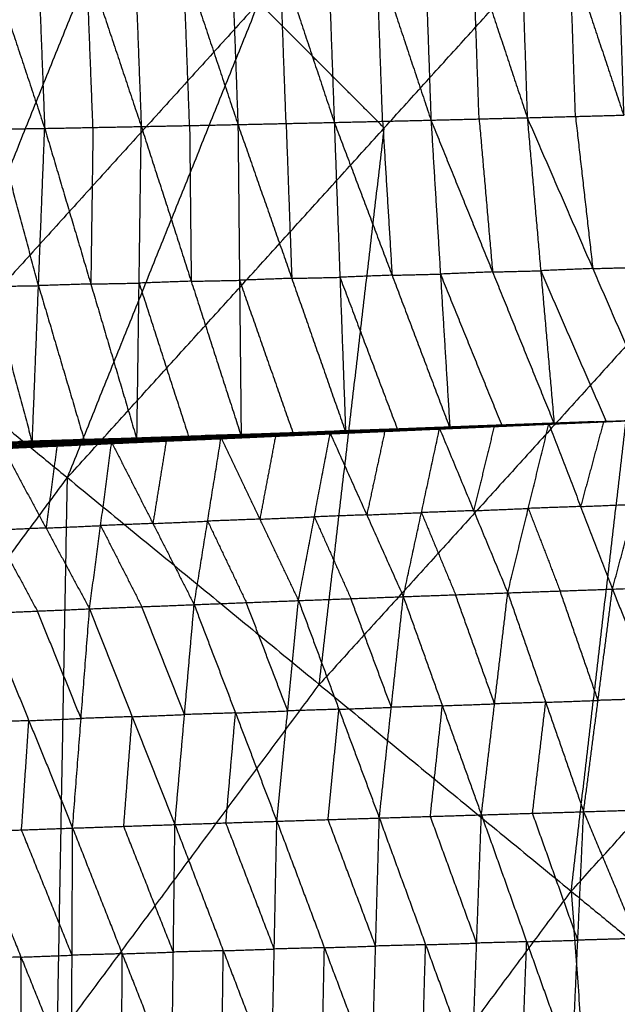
# Model space of a CAD drawing. Header units: millimetres. Extents: x -106 to 110, y -96 to 120.
# Tile 295 of 656: x -65.75 to -60.36, y 62.3 to 71.19. Entities that reach past the tile are written whole.
import ezdxf

# ---------------------------------------------------------------- set-up
doc = ezdxf.new("R2010")
doc.units = ezdxf.units.MM
doc.header["$MEASUREMENT"] = 0
doc.layers.add('Default', color=7, linetype='Continuous', true_color=0x000000)

msp = doc.modelspace()

# ---------------------------------------------------------------- linework, layer by layer
at = {"layer": 'Default'}
for points in [[(-70.321, 71.1593, 9.1165), (-67.2458, 74.5522, 9.1165), (-64.1707, 77.9452, 9.1165)], [(-67.8009, 69.091, 7.9444), (-65.9858, 73.5181, 8.5305), (-64.1707, 77.9452, 9.1165)], [(-67.8009, 69.091, 7.9444), (-64.8331, 72.3655, 7.9444), (-61.8654, 75.6399, 7.9444)], [(-65.3232, 67.0577, 6.9532), (-63.5943, 71.3488, 7.4488), (-61.8654, 75.6399, 7.9444)], [(-65.3232, 67.0577, 6.9532), (-62.4611, 70.2156, 6.9532), (-59.5989, 73.3734, 6.9532)], [(-60.7728, 63.3232, 5.5886), (-60.1859, 68.3483, 6.2709), (-59.5989, 73.3734, 6.9532)], [(-60.3964, 73.2655, 1.2599), (-60.3475, 71.7985, 1.4742), (-60.2985, 70.3315, 1.6884)], [(-60.3964, 73.2655, 1.2599), (-59.7903, 71.8154, 1.3668), (-59.1841, 70.3653, 1.4737)], [(-66.5142, 73.177, 2.6855), (-66.0213, 71.6944, 2.7599), (-65.5285, 70.2118, 2.8344)], [(-65.6445, 73.1878, 2.4528), (-65.5865, 71.6998, 2.6436), (-65.5285, 70.2118, 2.8344)], [(-65.6445, 73.1878, 2.4528), (-65.1503, 71.7083, 2.5375), (-64.6561, 70.2287, 2.6222)], [(-64.7684, 73.2002, 2.2323), (-64.7123, 71.7145, 2.4273), (-64.6561, 70.2287, 2.6222)], [(-64.7684, 73.2002, 2.2323), (-64.2757, 71.7234, 2.326), (-63.7829, 70.2465, 2.4198)], [(-63.8917, 73.2121, 2.0225), (-63.8373, 71.7293, 2.2211), (-63.7829, 70.2465, 2.4198)], [(-63.8917, 73.2121, 2.0225), (-63.4022, 71.7388, 2.1246), (-62.9127, 70.2656, 2.2267)], [(-63.0191, 73.2241, 1.8227), (-62.9659, 71.7449, 2.0247), (-62.9127, 70.2656, 2.2267)], [(-63.0191, 73.2241, 1.8227), (-62.5291, 71.7552, 1.9316), (-62.0392, 70.2862, 2.0406)], [(-62.1427, 73.237, 1.6295), (-62.0909, 71.7616, 1.835), (-62.0392, 70.2862, 2.0406)], [(-62.1427, 73.237, 1.6295), (-61.656, 71.7726, 1.7457), (-61.1694, 70.3082, 1.8619)], [(-61.2697, 73.2507, 1.4427), (-61.2196, 71.7794, 1.6523), (-61.1694, 70.3082, 1.8619)], [(-61.2697, 73.2507, 1.4427), (-60.7841, 71.7911, 1.5656), (-60.2985, 70.3315, 1.6884)], [(-66.562, 68.0744, 7.4488), (-65.6976, 70.2199, 7.6966), (-64.8331, 72.3655, 7.9444)], [(-62.4759, 70.2759, 2.1336), (-62.5025, 71.0155, 2.0326), (-62.5291, 71.7552, 1.9316)], [(-61.6043, 70.2972, 1.9512), (-61.6302, 71.0349, 1.8484), (-61.656, 71.7726, 1.7457)], [(-60.734, 70.3198, 1.7751), (-60.7591, 71.0555, 1.6704), (-60.7841, 71.7911, 1.5656)], [(-65.0923, 70.2203, 2.7283), (-65.1213, 70.9643, 2.6329), (-65.1503, 71.7083, 2.5375)], [(-64.2195, 70.2376, 2.521), (-64.2476, 70.9805, 2.4235), (-64.2757, 71.7234, 2.326)], [(-63.3478, 70.256, 2.3232), (-63.375, 70.9974, 2.2239), (-63.4022, 71.7388, 2.1246)], [(-63.5943, 71.3488, 7.4488), (-65.0782, 69.7116, 7.4488), (-66.562, 68.0744, 7.4488)], [(-62.4611, 70.2156, 6.9532), (-63.0277, 70.7822, 7.201), (-63.5943, 71.3488, 7.4488)], [(-61.1694, 70.3082, 1.8619), (-60.734, 70.3198, 1.7751), (-60.2985, 70.3315, 1.6884)], [(-64.6561, 70.2287, 2.6222), (-64.2195, 70.2376, 2.521), (-63.7829, 70.2465, 2.4198)], [(-63.7829, 70.2465, 2.4198), (-63.3478, 70.256, 2.3232), (-62.9127, 70.2656, 2.2267)], [(-63.7829, 70.2465, 2.4198), (-63.7684, 68.8402, 3.1136), (-63.7539, 67.4338, 3.8075)], [(-63.7829, 70.2465, 2.4198), (-63.2967, 68.8577, 3.0123), (-62.8105, 67.4689, 3.6048)], [(-63.3478, 70.256, 2.3232), (-63.3223, 69.5569, 2.6678), (-63.2967, 68.8577, 3.0123)], [(-62.9127, 70.2656, 2.2267), (-62.4759, 70.2759, 2.1336), (-62.0392, 70.2862, 2.0406)], [(-62.9127, 70.2656, 2.2267), (-62.8616, 68.8673, 2.9157), (-62.8105, 67.4689, 3.6048)], [(-62.9127, 70.2656, 2.2267), (-62.3906, 68.8858, 2.8186), (-61.8686, 67.506, 3.4105)], [(-62.4759, 70.2759, 2.1336), (-62.4333, 69.5808, 2.4761), (-62.3906, 68.8858, 2.8186)], [(-62.0392, 70.2862, 2.0406), (-61.6043, 70.2972, 1.9512), (-61.1694, 70.3082, 1.8619)], [(-62.0392, 70.2862, 2.0406), (-61.9539, 68.8961, 2.7255), (-61.8686, 67.506, 3.4105)], [(-62.0392, 70.2862, 2.0406), (-61.4828, 68.9153, 2.6323), (-60.9263, 67.5444, 3.2241)], [(-61.6043, 70.2972, 1.9512), (-61.5435, 69.6063, 2.2918), (-61.4828, 68.9153, 2.6323)], [(-61.1694, 70.3082, 1.8619), (-61.0479, 68.9263, 2.543), (-60.9263, 67.5444, 3.2241)], [(-61.1694, 70.3082, 1.8619), (-60.5776, 68.946, 2.4537), (-59.9857, 67.5838, 3.0456)], [(-60.734, 70.3198, 1.7751), (-60.6558, 69.6329, 2.1144), (-60.5776, 68.946, 2.4537)], [(-66.3963, 70.1984, 3.0572), (-65.9624, 70.2051, 2.9458), (-65.5285, 70.2118, 2.8344)], [(-66.3963, 70.1984, 3.0572), (-66.0186, 68.7849, 3.6476), (-65.6409, 67.3713, 4.2379)], [(-65.5847, 68.7916, 3.5361), (-65.7735, 69.4984, 3.241), (-65.9624, 70.2051, 2.9458)], [(-65.6409, 67.3713, 4.2379), (-65.5847, 68.7916, 3.5361), (-65.5285, 70.2118, 2.8344)], [(-65.5285, 70.2118, 2.8344), (-65.0923, 70.2203, 2.7283), (-64.6561, 70.2287, 2.6222)], [(-65.5285, 70.2118, 2.8344), (-65.1119, 68.8065, 3.4262), (-64.6954, 67.4011, 4.018)], [(-65.0923, 70.2203, 2.7283), (-65.1021, 69.5134, 3.0772), (-65.1119, 68.8065, 3.4262)], [(-64.6954, 67.4011, 4.018), (-64.6758, 68.8149, 3.3201), (-64.6561, 70.2287, 2.6222)], [(-64.6561, 70.2287, 2.6222), (-64.205, 68.8312, 3.2148), (-63.7539, 67.4338, 3.8075)], [(-64.2195, 70.2376, 2.521), (-64.2123, 69.5344, 2.8679), (-64.205, 68.8312, 3.2148)], [(-63.048, 65.1905, 6.2709), (-62.7545, 67.703, 6.612), (-62.4611, 70.2156, 6.9532)], [(-60.7728, 63.3232, 5.5886), (-58.1046, 66.2671, 5.5886), (-55.4365, 69.211, 5.5886)], [(-67.8009, 69.091, 7.9444), (-66.562, 68.0744, 7.4488), (-65.3232, 67.0577, 6.9532)], [(-61.4828, 68.9153, 2.6323), (-61.7183, 68.9057, 2.6789), (-61.9539, 68.8961, 2.7255)], [(-61.4828, 68.9153, 2.6323), (-61.2653, 68.9208, 2.5877), (-61.0479, 68.9263, 2.543)], [(-60.5776, 68.946, 2.4537), (-60.8127, 68.9361, 2.4984), (-61.0479, 68.9263, 2.543)], [(-61.0479, 68.9263, 2.543), (-60.752, 68.2452, 2.8389), (-60.456, 67.5641, 3.1349)], [(-60.5776, 68.946, 2.4537), (-60.3599, 68.9518, 2.4104), (-60.1421, 68.9577, 2.367)], [(-64.205, 68.8312, 3.2148), (-64.4404, 68.8231, 3.2675), (-64.6758, 68.8149, 3.3201)], [(-64.205, 68.8312, 3.2148), (-63.9867, 68.8357, 3.1642), (-63.7684, 68.8402, 3.1136)], [(-63.2967, 68.8577, 3.0123), (-63.5326, 68.8489, 3.0629), (-63.7684, 68.8402, 3.1136)], [(-63.7684, 68.8402, 3.1136), (-63.5253, 68.1458, 3.4099), (-63.2822, 67.4514, 3.7061)], [(-63.2967, 68.8577, 3.0123), (-63.0792, 68.8625, 2.964), (-62.8616, 68.8673, 2.9157)], [(-62.3906, 68.8858, 2.8186), (-62.6261, 68.8765, 2.8672), (-62.8616, 68.8673, 2.9157)], [(-62.8616, 68.8673, 2.9157), (-62.6006, 68.1774, 3.2117), (-62.3395, 67.4874, 3.5076)], [(-62.3906, 68.8858, 2.8186), (-62.1723, 68.8909, 2.7721), (-61.9539, 68.8961, 2.7255)], [(-61.9539, 68.8961, 2.7255), (-61.6757, 68.2106, 3.0214), (-61.3975, 67.5252, 3.3173)], [(-66.0186, 68.7849, 3.6476), (-65.8017, 68.7882, 3.5918), (-65.5847, 68.7916, 3.5361)], [(-65.1119, 68.8065, 3.4262), (-65.3483, 68.799, 3.4811), (-65.5847, 68.7916, 3.5361)], [(-65.5847, 68.7916, 3.5361), (-65.3764, 68.0889, 3.832), (-65.1682, 67.3862, 4.1279)], [(-65.1119, 68.8065, 3.4262), (-64.8938, 68.8107, 3.3731), (-64.6758, 68.8149, 3.3201)], [(-64.6758, 68.8149, 3.3201), (-64.4502, 68.1162, 3.6164), (-64.2246, 67.4175, 3.9127)], [(-60.1859, 68.3483, 6.2709), (-61.6169, 66.7694, 6.2709), (-63.048, 65.1905, 6.2709)], [(-61.1887, 67.5315, 3.2684), (-60.5872, 67.5576, 3.157), (-59.9857, 67.5838, 3.0456)], [(-61.1795, 67.5325, 3.2601), (-60.5826, 67.5581, 3.1529), (-59.9857, 67.5838, 3.0456)], [(-61.1708, 67.5349, 3.2546), (-60.5783, 67.5593, 3.1501), (-59.9857, 67.5838, 3.0456)], [(-61.1629, 67.5377, 3.252), (-60.5743, 67.5607, 3.1488), (-59.9857, 67.5838, 3.0456)], [(-61.1556, 67.5405, 3.2517), (-60.5707, 67.5622, 3.1486), (-59.9857, 67.5838, 3.0456)], [(-61.1491, 67.5414, 3.2547), (-60.5674, 67.5626, 3.1501), (-59.9857, 67.5838, 3.0456)], [(-61.1437, 67.5396, 3.26), (-60.5647, 67.5617, 3.1528), (-59.9857, 67.5838, 3.0456)], [(-60.9743, 67.5423, 3.2334), (-60.48, 67.5631, 3.1395), (-59.9857, 67.5838, 3.0456)], [(-60.9263, 67.5444, 3.2241), (-60.456, 67.5641, 3.1349), (-59.9857, 67.5838, 3.0456)], [(-60.4, 66.0515, 1.1913), (-60.1929, 66.8176, 2.1184), (-59.9857, 67.5838, 3.0456)], [(-63.5254, 67.442, 3.7366), (-62.9311, 67.4661, 3.6101), (-62.3368, 67.4902, 3.4836)], [(-63.5047, 67.452, 3.7331), (-62.9136, 67.4742, 3.6075), (-62.3226, 67.4964, 3.4819)], [(-63.5047, 67.452, 3.7331), (-62.9208, 67.4711, 3.6084), (-62.3368, 67.4902, 3.4836)], [(-63.4869, 67.4569, 3.7354), (-62.8985, 67.4779, 3.6103), (-62.3101, 67.499, 3.4852)], [(-63.4869, 67.4569, 3.7354), (-62.9047, 67.4766, 3.6087), (-62.3226, 67.4964, 3.4819)], [(-63.4721, 67.4539, 3.741), (-62.8911, 67.4765, 3.6131), (-62.3101, 67.499, 3.4852)], [(-63.4721, 67.4539, 3.741), (-62.8858, 67.4751, 3.6162), (-62.2995, 67.4962, 3.4915)], [(-62.9496, 67.4599, 3.6334), (-62.4556, 67.4805, 3.5313), (-61.9616, 67.5012, 3.4291)], [(-62.9389, 67.4632, 3.6122), (-62.6417, 67.4753, 3.549), (-62.3446, 67.4873, 3.4857)], [(-62.3446, 67.4873, 3.4857), (-62.6379, 67.4767, 3.5479), (-62.9311, 67.4661, 3.6101)], [(-62.9208, 67.4711, 3.6084), (-62.6252, 67.4822, 3.5456), (-62.3297, 67.4933, 3.4828)], [(-62.3297, 67.4933, 3.4828), (-62.6217, 67.4837, 3.5451), (-62.9136, 67.4742, 3.6075)], [(-62.9047, 67.4766, 3.6087), (-62.6105, 67.4871, 3.5461), (-62.3163, 67.4977, 3.4835)], [(-62.3163, 67.4977, 3.4835), (-62.6074, 67.4878, 3.5469), (-62.8985, 67.4779, 3.6103)], [(-62.8911, 67.4765, 3.6131), (-62.598, 67.487, 3.5507), (-62.3048, 67.4976, 3.4883)], [(-62.3048, 67.4976, 3.4883), (-62.5953, 67.4863, 3.5523), (-62.8858, 67.4751, 3.6162)], [(-62.8105, 67.4689, 3.6048), (-62.3395, 67.4874, 3.5076), (-61.8686, 67.506, 3.4105)], [(-62.8105, 67.4689, 3.6048), (-62.555, 67.4826, 3.5481), (-62.2995, 67.4962, 3.4915)], [(-62.1744, 67.49, 3.4687), (-62.4214, 67.4797, 3.5197), (-62.6684, 67.4694, 3.5708)], [(-62.555, 67.4826, 3.5481), (-62.3195, 67.4918, 3.4996), (-62.0841, 67.5011, 3.451)], [(-62.4556, 67.4805, 3.5313), (-62.315, 67.4853, 3.5), (-62.1744, 67.49, 3.4687)], [(-62.3873, 67.4789, 3.5082), (-61.6808, 67.5106, 3.3708), (-60.9743, 67.5423, 3.2334)], [(-62.3873, 67.4789, 3.5082), (-61.788, 67.5052, 3.3883), (-61.1887, 67.5315, 3.2684)], [(-62.3873, 67.4789, 3.5082), (-62.1744, 67.49, 3.4687), (-61.9616, 67.5012, 3.4291)], [(-61.779, 67.5058, 3.3823), (-62.0786, 67.4926, 3.4422), (-62.3783, 67.4794, 3.5022)], [(-62.3692, 67.48, 3.4961), (-61.7744, 67.5062, 3.3781), (-61.1795, 67.5325, 3.2601)], [(-62.3692, 67.48, 3.4961), (-61.779, 67.5058, 3.3823), (-61.1887, 67.5315, 3.2684)], [(-61.7659, 67.5085, 3.374), (-62.0633, 67.4954, 3.433), (-62.3608, 67.4822, 3.492)], [(-62.3523, 67.4845, 3.4878), (-61.7616, 67.5097, 3.3712), (-61.1708, 67.5349, 3.2546)], [(-62.3523, 67.4845, 3.4878), (-61.7659, 67.5085, 3.374), (-61.1795, 67.5325, 3.2601)], [(-62.3523, 67.4845, 3.4878), (-62.3446, 67.4873, 3.4857), (-62.3368, 67.4902, 3.4836)], [(-61.7538, 67.5125, 3.3691), (-62.0492, 67.4999, 3.4274), (-62.3446, 67.4873, 3.4857)], [(-62.0841, 67.5011, 3.451), (-62.2118, 67.4943, 3.4793), (-62.3395, 67.4874, 3.5076)], [(-62.3368, 67.4902, 3.4836), (-61.7499, 67.5139, 3.3678), (-61.1629, 67.5377, 3.252)], [(-62.3368, 67.4902, 3.4836), (-61.7538, 67.5125, 3.3691), (-61.1708, 67.5349, 3.2546)], [(-62.3368, 67.4902, 3.4836), (-62.3297, 67.4933, 3.4828), (-62.3226, 67.4964, 3.4819)], [(-61.7427, 67.517, 3.367), (-62.0362, 67.5051, 3.4249), (-62.3297, 67.4933, 3.4828)], [(-62.3226, 67.4964, 3.4819), (-61.7391, 67.5184, 3.3668), (-61.1556, 67.5405, 3.2517)], [(-62.3226, 67.4964, 3.4819), (-61.7427, 67.517, 3.367), (-61.1629, 67.5377, 3.252)], [(-62.3226, 67.4964, 3.4819), (-62.3163, 67.4977, 3.4835), (-62.3101, 67.499, 3.4852)], [(-61.7328, 67.5197, 3.3684), (-62.0246, 67.5087, 3.426), (-62.3163, 67.4977, 3.4835)], [(-62.3101, 67.499, 3.4852), (-61.7296, 67.5202, 3.3699), (-61.1491, 67.5414, 3.2547)], [(-62.3101, 67.499, 3.4852), (-61.7328, 67.5197, 3.3684), (-61.1556, 67.5405, 3.2517)], [(-62.3101, 67.499, 3.4852), (-62.3048, 67.4976, 3.4883), (-62.2995, 67.4962, 3.4915)], [(-61.7243, 67.5188, 3.3731), (-62.0146, 67.5082, 3.4307), (-62.3048, 67.4976, 3.4883)], [(-62.2995, 67.4962, 3.4915), (-61.7243, 67.5188, 3.3731), (-61.1491, 67.5414, 3.2547)], [(-62.2995, 67.4962, 3.4915), (-61.7216, 67.5179, 3.3757), (-61.1437, 67.5396, 3.26)], [(-62.2995, 67.4962, 3.4915), (-62.0841, 67.5011, 3.451), (-61.8686, 67.506, 3.4105)], [(-62.289, 65.9832, 1.5384), (-62.1253, 66.7422, 2.4838), (-61.9616, 67.5012, 3.4291)], [(-62.1744, 67.49, 3.4687), (-61.8212, 67.5059, 3.4), (-61.4679, 67.5217, 3.3312)], [(-61.6808, 67.5106, 3.3708), (-61.9276, 67.5003, 3.4197), (-62.1744, 67.49, 3.4687)], [(-61.5062, 67.5228, 3.3353), (-61.7951, 67.5119, 3.3931), (-62.0841, 67.5011, 3.451)], [(-62.0841, 67.5011, 3.451), (-61.9028, 67.5095, 3.4134), (-61.7216, 67.5179, 3.3757)], [(-61.9616, 67.5012, 3.4291), (-61.4679, 67.5217, 3.3312), (-60.9743, 67.5423, 3.2334)], [(-61.9616, 67.5012, 3.4291), (-61.6535, 66.7594, 2.3953), (-61.3455, 66.0177, 1.3615)], [(-61.8686, 67.506, 3.4105), (-61.3975, 67.5252, 3.3173), (-60.9263, 67.5444, 3.2241)], [(-61.8686, 67.506, 3.4105), (-61.5062, 67.5228, 3.3353), (-61.1437, 67.5396, 3.26)], [(-61.788, 67.5052, 3.3883), (-61.7344, 67.5079, 3.3795), (-61.6808, 67.5106, 3.3708)], [(-61.788, 67.5052, 3.3883), (-61.7835, 67.5055, 3.3853), (-61.779, 67.5058, 3.3823)], [(-61.779, 67.5058, 3.3823), (-61.4815, 67.5189, 3.3233), (-61.1841, 67.532, 3.2643)], [(-61.1841, 67.532, 3.2643), (-61.4792, 67.5191, 3.3212), (-61.7744, 67.5062, 3.3781)], [(-61.7744, 67.5062, 3.3781), (-61.7701, 67.5074, 3.3761), (-61.7659, 67.5085, 3.374)], [(-61.7659, 67.5085, 3.374), (-61.4705, 67.5211, 3.3157), (-61.1752, 67.5337, 3.2574)], [(-61.1752, 67.5337, 3.2574), (-61.4684, 67.5217, 3.3143), (-61.7616, 67.5097, 3.3712)], [(-61.7616, 67.5097, 3.3712), (-61.7577, 67.5111, 3.3701), (-61.7538, 67.5125, 3.3691)], [(-61.7538, 67.5125, 3.3691), (-61.4604, 67.5244, 3.3112), (-61.1669, 67.5363, 3.2533)], [(-61.1669, 67.5363, 3.2533), (-61.4584, 67.5251, 3.3106), (-61.7499, 67.5139, 3.3678)], [(-61.7499, 67.5139, 3.3678), (-61.7463, 67.5155, 3.3674), (-61.7427, 67.517, 3.367)], [(-61.7427, 67.517, 3.367), (-61.451, 67.5281, 3.3094), (-61.1592, 67.5391, 3.2519)], [(-61.1592, 67.5391, 3.2519), (-61.4492, 67.5288, 3.3093), (-61.7391, 67.5184, 3.3668)], [(-61.7391, 67.5184, 3.3668), (-61.736, 67.5191, 3.3676), (-61.7328, 67.5197, 3.3684)], [(-61.7328, 67.5197, 3.3684), (-61.4426, 67.5304, 3.3108), (-61.1524, 67.541, 3.2532)], [(-61.1524, 67.541, 3.2532), (-61.441, 67.5306, 3.3115), (-61.7296, 67.5202, 3.3699)], [(-61.7296, 67.5202, 3.3699), (-61.727, 67.5195, 3.3715), (-61.7243, 67.5188, 3.3731)], [(-61.7243, 67.5188, 3.3731), (-61.4354, 67.5297, 3.3152), (-61.1464, 67.5405, 3.2573)], [(-61.1464, 67.5405, 3.2573), (-61.434, 67.5292, 3.3165), (-61.7216, 67.5179, 3.3757)], [(-61.6808, 67.5106, 3.3708), (-61.3811, 67.5238, 3.3108), (-61.0815, 67.5369, 3.2509)], [(-61.4679, 67.5217, 3.3312), (-61.5607, 67.1406, 2.8633), (-61.6535, 66.7594, 2.3953)], [(-61.5062, 67.5228, 3.3353), (-61.2706, 67.5324, 3.2887), (-61.035, 67.542, 3.2421)], [(-61.3975, 67.5252, 3.3173), (-61.4518, 67.524, 3.3263), (-61.5062, 67.5228, 3.3353)], [(-61.3455, 66.0177, 1.3615), (-61.1599, 66.78, 2.2974), (-60.9743, 67.5423, 3.2334)], [(-61.1887, 67.5315, 3.2684), (-61.0815, 67.5369, 3.2509), (-60.9743, 67.5423, 3.2334)], [(-61.1887, 67.5315, 3.2684), (-61.1841, 67.532, 3.2643), (-61.1795, 67.5325, 3.2601)], [(-60.5826, 67.5581, 3.1529), (-60.8833, 67.5451, 3.2086), (-61.1841, 67.532, 3.2643)], [(-61.1795, 67.5325, 3.2601), (-61.1752, 67.5337, 3.2574), (-61.1708, 67.5349, 3.2546)], [(-60.5783, 67.5593, 3.1501), (-60.8767, 67.5465, 3.2037), (-61.1752, 67.5337, 3.2574)], [(-61.1708, 67.5349, 3.2546), (-61.1669, 67.5363, 3.2533), (-61.1629, 67.5377, 3.252)], [(-60.5743, 67.5607, 3.1488), (-60.8706, 67.5485, 3.2011), (-61.1669, 67.5363, 3.2533)], [(-61.1629, 67.5377, 3.252), (-61.1592, 67.5391, 3.2519), (-61.1556, 67.5405, 3.2517)], [(-60.5707, 67.5622, 3.1486), (-60.8649, 67.5506, 3.2002), (-61.1592, 67.5391, 3.2519)], [(-61.1556, 67.5405, 3.2517), (-61.1524, 67.541, 3.2532), (-61.1491, 67.5414, 3.2547)], [(-60.5674, 67.5626, 3.1501), (-60.8599, 67.5518, 3.2017), (-61.1524, 67.541, 3.2532)], [(-61.1491, 67.5414, 3.2547), (-61.1464, 67.5405, 3.2573), (-61.1437, 67.5396, 3.26)], [(-60.5647, 67.5617, 3.1528), (-60.8556, 67.5511, 3.2051), (-61.1464, 67.5405, 3.2573)], [(-61.1437, 67.5396, 3.26), (-61.035, 67.542, 3.2421), (-60.9263, 67.5444, 3.2241)], [(-61.0815, 67.5369, 3.2509), (-60.7808, 67.55, 3.1952), (-60.48, 67.5631, 3.1395)], [(-60.5872, 67.5576, 3.157), (-60.8344, 67.5473, 3.2039), (-61.0815, 67.5369, 3.2509)], [(-60.456, 67.5641, 3.1349), (-60.7455, 67.553, 3.1885), (-61.035, 67.542, 3.2421)], [(-60.9743, 67.5423, 3.2334), (-60.6872, 66.7969, 2.2123), (-60.4, 66.0515, 1.1913)], [(-60.48, 67.5631, 3.1395), (-60.5836, 67.18, 2.6759), (-60.6872, 66.7969, 2.2123)], [(-60.5872, 67.5576, 3.157), (-60.5849, 67.5579, 3.1549), (-60.5826, 67.5581, 3.1529)], [(-60.5826, 67.5581, 3.1529), (-60.5805, 67.5587, 3.1515), (-60.5783, 67.5593, 3.1501)], [(-60.5783, 67.5593, 3.1501), (-60.5763, 67.56, 3.1495), (-60.5743, 67.5607, 3.1488)], [(-60.5743, 67.5607, 3.1488), (-60.5725, 67.5614, 3.1487), (-60.5707, 67.5622, 3.1486)], [(-60.5707, 67.5622, 3.1486), (-60.569, 67.5624, 3.1494), (-60.5674, 67.5626, 3.1501)], [(-60.5674, 67.5626, 3.1501), (-60.5661, 67.5621, 3.1515), (-60.5647, 67.5617, 3.1528)], [(-60.5647, 67.5617, 3.1528), (-60.5104, 67.5629, 3.1438), (-60.456, 67.5641, 3.1349)], [(-65.7998, 67.3729, 4.2497), (-65.2473, 67.3911, 4.1239), (-64.6949, 67.4092, 3.998)], [(-65.2333, 67.3967, 4.1247), (-65.5095, 67.3876, 4.1877), (-65.7857, 67.3785, 4.2506)], [(-65.7716, 67.3841, 4.2514), (-65.2215, 67.4006, 4.1254), (-64.6714, 67.4171, 3.9993)], [(-65.7716, 67.3841, 4.2514), (-65.2333, 67.3967, 4.1247), (-64.6949, 67.4092, 3.998)], [(-65.2101, 67.3997, 4.1286), (-65.4851, 67.3915, 4.1916), (-65.7602, 67.3832, 4.2547)], [(-65.7487, 67.3823, 4.2579), (-65.2101, 67.3997, 4.1286), (-64.6714, 67.4171, 3.9993)], [(-65.7487, 67.3823, 4.2579), (-65.2005, 67.3985, 4.1311), (-64.6522, 67.4146, 4.0043)], [(-65.6948, 67.3768, 4.2479), (-65.4477, 67.3876, 4.1895), (-65.2005, 67.3985, 4.1311)], [(-65.6409, 67.3713, 4.2379), (-65.1466, 67.393, 4.1211), (-64.6522, 67.4146, 4.0043)], [(-65.6409, 67.3713, 4.2379), (-65.1682, 67.3862, 4.1279), (-64.6954, 67.4011, 4.018)], [(-65.2612, 67.3839, 4.1266), (-64.985, 67.3929, 4.0636), (-64.7088, 67.402, 4.0007)], [(-64.7088, 67.402, 4.0007), (-64.9781, 67.3966, 4.0623), (-65.2473, 67.3911, 4.1239)], [(-65.2473, 67.3911, 4.1239), (-65.2403, 67.3939, 4.1243), (-65.2333, 67.3967, 4.1247)], [(-65.2333, 67.3967, 4.1247), (-64.9582, 67.4049, 4.0617), (-64.6832, 67.4132, 3.9987)], [(-64.6832, 67.4132, 3.9987), (-64.9524, 67.4069, 4.062), (-65.2215, 67.4006, 4.1254)], [(-65.2215, 67.4006, 4.1254), (-65.2158, 67.4002, 4.127), (-65.2101, 67.3997, 4.1286)], [(-65.2101, 67.3997, 4.1286), (-64.936, 67.4078, 4.0652), (-64.6618, 67.4158, 4.0018)], [(-64.6618, 67.4158, 4.0018), (-64.9312, 67.4071, 4.0664), (-65.2005, 67.3985, 4.1311)], [(-65.1466, 67.393, 4.1211), (-64.9102, 67.4004, 4.0661), (-64.6738, 67.4079, 4.0111)], [(-64.9234, 67.3762, 4.0667), (-64.4293, 67.3973, 3.9562), (-63.9353, 67.4184, 3.8456)], [(-64.8747, 67.3733, 4.0527), (-64.652, 67.3853, 4.0045), (-64.4293, 67.3973, 3.9562)], [(-64.8259, 67.3705, 4.0387), (-64.2138, 67.3978, 3.9024), (-63.6017, 67.4251, 3.7662)], [(-64.8259, 67.3705, 4.0387), (-64.3806, 67.3944, 3.9422), (-63.9353, 67.4184, 3.8456)], [(-64.195, 67.3989, 3.8941), (-64.5011, 67.3852, 3.9623), (-64.8071, 67.3715, 4.0304)], [(-64.7883, 67.3726, 4.0221), (-64.1812, 67.3996, 3.8871), (-63.574, 67.4265, 3.7521)], [(-64.7883, 67.3726, 4.0221), (-64.195, 67.3989, 3.8941), (-63.6017, 67.4251, 3.7662)], [(-64.1639, 67.4043, 3.8811), (-64.4674, 67.3908, 3.9486), (-64.771, 67.3774, 4.0161)], [(-64.7537, 67.3821, 4.0102), (-64.1511, 67.4076, 3.8761), (-63.5485, 67.4332, 3.7421)], [(-64.7537, 67.3821, 4.0102), (-64.1639, 67.4043, 3.8811), (-63.574, 67.4265, 3.7521)], [(-64.1356, 67.414, 3.8727), (-64.4369, 67.4012, 3.9398), (-64.7381, 67.3885, 4.0068)], [(-64.7226, 67.3948, 4.0034), (-64.124, 67.4184, 3.87), (-63.5254, 67.442, 3.7366)], [(-64.7226, 67.3948, 4.0034), (-64.1356, 67.414, 3.8727), (-63.5485, 67.4332, 3.7421)], [(-64.7226, 67.3948, 4.0034), (-64.7088, 67.402, 4.0007), (-64.6949, 67.4092, 3.998)], [(-64.1102, 67.4256, 3.8673), (-64.4095, 67.4138, 3.934), (-64.7088, 67.402, 4.0007)], [(-64.6954, 67.4011, 4.018), (-64.0838, 67.4275, 3.8795), (-63.4721, 67.4539, 3.741)], [(-64.6954, 67.4011, 4.018), (-64.2246, 67.4175, 3.9127), (-63.7539, 67.4338, 3.8075)], [(-64.6954, 67.4011, 4.018), (-64.6738, 67.4079, 4.0111), (-64.6522, 67.4146, 4.0043)], [(-64.6949, 67.4092, 3.998), (-64.0998, 67.4306, 3.8656), (-63.5047, 67.452, 3.7331)], [(-64.6949, 67.4092, 3.998), (-64.1102, 67.4256, 3.8673), (-63.5254, 67.442, 3.7366)], [(-64.6949, 67.4092, 3.998), (-64.6832, 67.4132, 3.9987), (-64.6714, 67.4171, 3.9993)], [(-64.0881, 67.4345, 3.8662), (-64.3856, 67.4238, 3.9324), (-64.6832, 67.4132, 3.9987)], [(-64.6738, 67.4079, 4.0111), (-64.368, 67.4211, 3.9419), (-64.0622, 67.4343, 3.8726)], [(-64.0838, 67.4275, 3.8795), (-64.3788, 67.4177, 3.9453), (-64.6738, 67.4079, 4.0111)], [(-64.6714, 67.4171, 3.9993), (-64.0792, 67.437, 3.8674), (-63.4869, 67.4569, 3.7354)], [(-64.6714, 67.4171, 3.9993), (-64.0881, 67.4345, 3.8662), (-63.5047, 67.452, 3.7331)], [(-64.6714, 67.4171, 3.9993), (-64.6618, 67.4158, 4.0018), (-64.6522, 67.4146, 4.0043)], [(-64.0695, 67.4357, 3.8699), (-64.3657, 67.4258, 3.9358), (-64.6618, 67.4158, 4.0018)], [(-64.6522, 67.4146, 4.0043), (-64.0695, 67.4357, 3.8699), (-63.4869, 67.4569, 3.7354)], [(-64.6522, 67.4146, 4.0043), (-64.0622, 67.4343, 3.8726), (-63.4721, 67.4539, 3.741)], [(-64.4293, 67.3973, 3.9562), (-64.4902, 67.0205, 3.4742), (-64.551, 66.6437, 2.9921)], [(-64.3806, 67.3944, 3.9422), (-64.0745, 67.4081, 3.874), (-63.7685, 67.4218, 3.8059)], [(-64.2138, 67.3978, 3.9024), (-64.2972, 67.3961, 3.9223), (-64.3806, 67.3944, 3.9422)], [(-64.2246, 67.4175, 3.9127), (-64.1542, 67.4225, 3.8961), (-64.0838, 67.4275, 3.8795)], [(-64.2138, 67.3978, 3.9024), (-64.2044, 67.3983, 3.8983), (-64.195, 67.3989, 3.8941)], [(-64.195, 67.3989, 3.8941), (-63.8914, 67.4123, 3.8266), (-63.5878, 67.4258, 3.7591)], [(-63.5878, 67.4258, 3.7591), (-63.8845, 67.4127, 3.8231), (-64.1812, 67.3996, 3.8871)], [(-64.1812, 67.3996, 3.8871), (-64.1725, 67.4019, 3.8841), (-64.1639, 67.4043, 3.8811)], [(-64.1786, 65.9113, 1.9175), (-64.0569, 66.6648, 2.8816), (-63.9353, 67.4184, 3.8456)], [(-64.1639, 67.4043, 3.8811), (-63.8626, 67.4171, 3.8141), (-63.5613, 67.4298, 3.7471)], [(-63.5613, 67.4298, 3.7471), (-63.8562, 67.4187, 3.8116), (-64.1511, 67.4076, 3.8761)], [(-64.1511, 67.4076, 3.8761), (-64.1433, 67.4108, 3.8744), (-64.1356, 67.414, 3.8727)], [(-64.1356, 67.414, 3.8727), (-63.8363, 67.4258, 3.806), (-63.537, 67.4376, 3.7393)], [(-63.537, 67.4376, 3.7393), (-63.8305, 67.428, 3.8047), (-64.124, 67.4184, 3.87)], [(-64.124, 67.4184, 3.87), (-64.1171, 67.422, 3.8687), (-64.1102, 67.4256, 3.8673)], [(-64.1102, 67.4256, 3.8673), (-63.8126, 67.4363, 3.8011), (-63.5151, 67.447, 3.7349)], [(-63.5151, 67.447, 3.7349), (-63.8074, 67.4388, 3.8002), (-64.0998, 67.4306, 3.8656)], [(-64.0998, 67.4306, 3.8656), (-64.0939, 67.4326, 3.8659), (-64.0881, 67.4345, 3.8662)], [(-64.0881, 67.4345, 3.8662), (-63.7919, 67.4445, 3.8003), (-63.4958, 67.4544, 3.7343)], [(-64.0838, 67.4275, 3.8795), (-63.8484, 67.4357, 3.8268), (-63.613, 67.4439, 3.7742)], [(-63.4958, 67.4544, 3.7343), (-63.7875, 67.4457, 3.8008), (-64.0792, 67.437, 3.8674)], [(-64.0792, 67.437, 3.8674), (-64.0744, 67.4363, 3.8686), (-64.0695, 67.4357, 3.8699)], [(-64.0695, 67.4357, 3.8699), (-63.7745, 67.4456, 3.804), (-63.4795, 67.4554, 3.7382)], [(-63.4795, 67.4554, 3.7382), (-63.7708, 67.4448, 3.8054), (-64.0622, 67.4343, 3.8726)], [(-63.9353, 67.4184, 3.8456), (-63.4424, 67.4392, 3.7395), (-62.9496, 67.4599, 3.6334)], [(-63.9353, 67.4184, 3.8456), (-63.7685, 67.4218, 3.8059), (-63.6017, 67.4251, 3.7662)], [(-63.9353, 67.4184, 3.8456), (-63.5856, 66.6831, 2.7848), (-63.2358, 65.9478, 1.724)], [(-63.2756, 67.4425, 3.6998), (-63.522, 67.4321, 3.7529), (-63.7685, 67.4218, 3.8059)], [(-63.7685, 67.4218, 3.8059), (-63.6054, 67.4305, 3.7727), (-63.4424, 67.4392, 3.7395)], [(-63.7539, 67.4338, 3.8075), (-63.2822, 67.4514, 3.7061), (-62.8105, 67.4689, 3.6048)], [(-63.7539, 67.4338, 3.8075), (-63.613, 67.4439, 3.7742), (-63.4721, 67.4539, 3.741)], [(-63.613, 67.4439, 3.7742), (-63.3772, 67.4527, 3.7235), (-63.1413, 67.4614, 3.6729)], [(-63.6017, 67.4251, 3.7662), (-62.9945, 67.452, 3.6372), (-62.3873, 67.4789, 3.5082)], [(-63.6017, 67.4251, 3.7662), (-63.2756, 67.4425, 3.6998), (-62.9496, 67.4599, 3.6334)], [(-63.6017, 67.4251, 3.7662), (-63.5878, 67.4258, 3.7591), (-63.574, 67.4265, 3.7521)], [(-62.9807, 67.4527, 3.6301), (-63.2843, 67.4392, 3.6946), (-63.5878, 67.4258, 3.7591)], [(-63.4424, 67.4392, 3.7395), (-63.514, 67.0611, 3.2622), (-63.5856, 66.6831, 2.7848)], [(-63.574, 67.4265, 3.7521), (-62.9716, 67.4533, 3.6241), (-62.3692, 67.48, 3.4961)], [(-63.574, 67.4265, 3.7521), (-62.9807, 67.4527, 3.6301), (-62.3873, 67.4789, 3.5082)], [(-63.574, 67.4265, 3.7521), (-63.5613, 67.4298, 3.7471), (-63.5485, 67.4332, 3.7421)], [(-62.9589, 67.4566, 3.6191), (-63.2601, 67.4432, 3.6831), (-63.5613, 67.4298, 3.7471)], [(-63.5485, 67.4332, 3.7421), (-62.9504, 67.4588, 3.6149), (-62.3523, 67.4845, 3.4878)], [(-63.5485, 67.4332, 3.7421), (-62.9589, 67.4566, 3.6191), (-62.3692, 67.48, 3.4961)], [(-63.5485, 67.4332, 3.7421), (-63.537, 67.4376, 3.7393), (-63.5254, 67.442, 3.7366)], [(-62.9389, 67.4632, 3.6122), (-63.2379, 67.4504, 3.6758), (-63.537, 67.4376, 3.7393)], [(-63.5254, 67.442, 3.7366), (-62.9389, 67.4632, 3.6122), (-62.3523, 67.4845, 3.4878)], [(-63.5254, 67.442, 3.7366), (-63.5151, 67.447, 3.7349), (-63.5047, 67.452, 3.7331)], [(-62.9208, 67.4711, 3.6084), (-63.2179, 67.459, 3.6716), (-63.5151, 67.447, 3.7349)], [(-63.5047, 67.452, 3.7331), (-63.4958, 67.4544, 3.7343), (-63.4869, 67.4569, 3.7354)], [(-62.9047, 67.4766, 3.6087), (-63.2002, 67.4655, 3.6715), (-63.4958, 67.4544, 3.7343)], [(-63.4869, 67.4569, 3.7354), (-63.4795, 67.4554, 3.7382), (-63.4721, 67.4539, 3.741)], [(-62.8911, 67.4765, 3.6131), (-63.1853, 67.4659, 3.6756), (-63.4795, 67.4554, 3.7382)], [(-63.4721, 67.4539, 3.741), (-63.1413, 67.4614, 3.6729), (-62.8105, 67.4689, 3.6048)], [(-63.1413, 67.4614, 3.6729), (-63.2118, 67.4564, 3.6895), (-63.2822, 67.4514, 3.7061)], [(-63.2756, 67.4425, 3.6998), (-62.972, 67.456, 3.6353), (-62.6684, 67.4694, 3.5708)], [(-62.9945, 67.452, 3.6372), (-63.135, 67.4473, 3.6685), (-63.2756, 67.4425, 3.6998)], [(-63.2358, 65.9478, 1.724), (-63.0927, 66.7038, 2.6787), (-62.9496, 67.4599, 3.6334)], [(-63.1413, 67.4614, 3.6729), (-63.0136, 67.4683, 3.6445), (-62.8858, 67.4751, 3.6162)], [(-62.9945, 67.452, 3.6372), (-62.9876, 67.4523, 3.6337), (-62.9807, 67.4527, 3.6301)], [(-62.9807, 67.4527, 3.6301), (-62.6795, 67.4661, 3.5662), (-62.3783, 67.4794, 3.5022)], [(-62.3783, 67.4794, 3.5022), (-62.675, 67.4663, 3.5631), (-62.9716, 67.4533, 3.6241)], [(-62.9716, 67.4533, 3.6241), (-62.9653, 67.4549, 3.6216), (-62.9589, 67.4566, 3.6191)], [(-62.9589, 67.4566, 3.6191), (-62.6598, 67.4694, 3.5555), (-62.3608, 67.4822, 3.492)], [(-62.3608, 67.4822, 3.492), (-62.6556, 67.4705, 3.5534), (-62.9504, 67.4588, 3.6149)], [(-62.9504, 67.4588, 3.6149), (-62.9447, 67.461, 3.6136), (-62.9389, 67.4632, 3.6122)], [(-62.9496, 67.4599, 3.6334), (-62.6684, 67.4694, 3.5708), (-62.3873, 67.4789, 3.5082)], [(-62.9496, 67.4599, 3.6334), (-62.6193, 66.7216, 2.5859), (-62.289, 65.9832, 1.5384)], [(-62.9311, 67.4661, 3.6101), (-62.926, 67.4686, 3.6092), (-62.9208, 67.4711, 3.6084)], [(-62.9136, 67.4742, 3.6075), (-62.9092, 67.4754, 3.6081), (-62.9047, 67.4766, 3.6087)], [(-62.8985, 67.4779, 3.6103), (-62.8948, 67.4772, 3.6117), (-62.8911, 67.4765, 3.6131)], [(-62.8858, 67.4751, 3.6162), (-62.7204, 67.4788, 3.5822), (-62.555, 67.4826, 3.5481)], [(-62.4556, 67.4805, 3.5313), (-62.5374, 67.1011, 3.0586), (-62.6193, 66.7216, 2.5859)], [(-62.3873, 67.4789, 3.5082), (-62.3783, 67.4794, 3.5022), (-62.3692, 67.48, 3.4961)], [(-62.3692, 67.48, 3.4961), (-62.3608, 67.4822, 3.492), (-62.3523, 67.4845, 3.4878)], [(-66.8943, 67.3652, 4.532), (-66.3215, 67.3737, 4.3949), (-65.7487, 67.3823, 4.2579)], [(-66.5884, 67.3515, 4.4684), (-66.1686, 67.3669, 4.3631), (-65.7487, 67.3823, 4.2579)], [(-66.5884, 67.3515, 4.4684), (-66.1147, 67.3614, 4.3531), (-65.6409, 67.3713, 4.2379)], [(-66.1686, 67.3669, 4.3631), (-65.9317, 67.3719, 4.3055), (-65.6948, 67.3768, 4.2479)], [(-65.959, 67.3191, 4.2996), (-65.4412, 67.3476, 4.1832), (-64.9234, 67.3762, 4.0667)], [(-65.959, 67.3191, 4.2996), (-65.3925, 67.3448, 4.1692), (-64.8259, 67.3705, 4.0387)], [(-65.3695, 67.3468, 4.1588), (-65.6528, 67.334, 4.2241), (-65.936, 67.3211, 4.2893)], [(-65.9344, 67.3258, 4.2977), (-65.6755, 67.3401, 4.2395), (-65.4166, 67.3544, 4.1813)], [(-65.4412, 67.3476, 4.1832), (-65.6878, 67.3367, 4.2405), (-65.9344, 67.3258, 4.2977)], [(-65.9131, 67.3232, 4.279), (-65.3507, 67.3479, 4.1505), (-64.7883, 67.3726, 4.0221)], [(-65.9131, 67.3232, 4.279), (-65.3695, 67.3468, 4.1588), (-64.8259, 67.3705, 4.0387)], [(-65.9098, 67.3326, 4.2958), (-65.4166, 67.3544, 4.1813), (-64.9234, 67.3762, 4.0667)], [(-65.9098, 67.3326, 4.2958), (-65.5166, 66.6029, 3.2085), (-65.1235, 65.8732, 2.1212)], [(-65.3296, 67.3545, 4.1433), (-65.6108, 67.3421, 4.2075), (-65.8919, 67.3298, 4.2717)], [(-65.8708, 67.3363, 4.2645), (-65.3122, 67.3592, 4.1373), (-64.7537, 67.3821, 4.0102)], [(-65.8708, 67.3363, 4.2645), (-65.3296, 67.3545, 4.1433), (-64.7883, 67.3726, 4.0221)], [(-65.2934, 67.3678, 4.1333), (-65.5727, 67.3564, 4.1968), (-65.8519, 67.3449, 4.2604)], [(-65.8331, 67.3535, 4.2563), (-65.2778, 67.3742, 4.1299), (-64.7226, 67.3948, 4.0034)], [(-65.8331, 67.3535, 4.2563), (-65.2934, 67.3678, 4.1333), (-64.7537, 67.3821, 4.0102)], [(-65.2612, 67.3839, 4.1266), (-65.5388, 67.3736, 4.1898), (-65.8164, 67.3632, 4.253)], [(-65.7998, 67.3729, 4.2497), (-65.2612, 67.3839, 4.1266), (-64.7226, 67.3948, 4.0034)], [(-65.7716, 67.3841, 4.2514), (-65.7602, 67.3832, 4.2547), (-65.7487, 67.3823, 4.2579)], [(-65.7487, 67.3823, 4.2579), (-65.6948, 67.3768, 4.2479), (-65.6409, 67.3713, 4.2379)], [(-65.1466, 67.393, 4.1211), (-65.4207, 67.3849, 4.1845), (-65.6948, 67.3768, 4.2479)], [(-65.4166, 67.3544, 4.1813), (-65.4666, 66.9786, 3.6949), (-65.5166, 66.6029, 3.2085)], [(-65.4412, 67.3476, 4.1832), (-65.1579, 67.3605, 4.118), (-64.8747, 67.3733, 4.0527)], [(-65.3925, 67.3448, 4.1692), (-65.4168, 67.3462, 4.1762), (-65.4412, 67.3476, 4.1832)], [(-65.3925, 67.3448, 4.1692), (-65.381, 67.3458, 4.164), (-65.3695, 67.3468, 4.1588)], [(-65.3695, 67.3468, 4.1588), (-65.0883, 67.3592, 4.0946), (-64.8071, 67.3715, 4.0304)], [(-64.8071, 67.3715, 4.0304), (-65.0789, 67.3597, 4.0905), (-65.3507, 67.3479, 4.1505)], [(-65.3507, 67.3479, 4.1505), (-65.3401, 67.3512, 4.1469), (-65.3296, 67.3545, 4.1433)], [(-65.3296, 67.3545, 4.1433), (-65.0503, 67.3659, 4.0797), (-64.771, 67.3774, 4.0161)], [(-64.771, 67.3774, 4.0161), (-65.0416, 67.3683, 4.0767), (-65.3122, 67.3592, 4.1373)], [(-65.3122, 67.3592, 4.1373), (-65.3028, 67.3635, 4.1353), (-65.2934, 67.3678, 4.1333)], [(-65.2934, 67.3678, 4.1333), (-65.0158, 67.3781, 4.07), (-64.7381, 67.3885, 4.0068)], [(-64.7381, 67.3885, 4.0068), (-65.008, 67.3813, 4.0683), (-65.2778, 67.3742, 4.1299)], [(-65.2778, 67.3742, 4.1299), (-65.2695, 67.379, 4.1282), (-65.2612, 67.3839, 4.1266)], [(-65.1682, 67.3862, 4.1279), (-65.1574, 67.3896, 4.1245), (-65.1466, 67.393, 4.1211)], [(-65.1235, 65.8732, 2.1212), (-65.0235, 66.6247, 3.094), (-64.9234, 67.3762, 4.0667)], [(-64.9234, 67.3762, 4.0667), (-64.8747, 67.3733, 4.0527), (-64.8259, 67.3705, 4.0387)], [(-64.9234, 67.3762, 4.0667), (-64.551, 66.6437, 2.9921), (-64.1786, 65.9113, 1.9175)], [(-64.3806, 67.3944, 3.9422), (-64.6276, 67.3839, 3.9974), (-64.8747, 67.3733, 4.0527)], [(-64.8259, 67.3705, 4.0387), (-64.8071, 67.3715, 4.0304), (-64.7883, 67.3726, 4.0221)], [(-64.7883, 67.3726, 4.0221), (-64.771, 67.3774, 4.0161), (-64.7537, 67.3821, 4.0102)], [(-64.7537, 67.3821, 4.0102), (-64.7381, 67.3885, 4.0068), (-64.7226, 67.3948, 4.0034)], [(-70.4009, 60.2112, 6.9532), (-67.862, 63.6345, 6.9532), (-65.3232, 67.0577, 6.9532)], [(-65.5063, 56.9408, 5.5886), (-65.4148, 61.9992, 6.2709), (-65.3232, 67.0577, 6.9532)], [(-65.3232, 67.0577, 6.9532), (-63.048, 65.1905, 6.2709), (-60.7728, 63.3232, 5.5886)], [(-61.6535, 66.7594, 2.3953), (-61.4067, 66.7697, 2.3463), (-61.1599, 66.78, 2.2974)], [(-60.6872, 66.7969, 2.2123), (-60.9235, 66.7884, 2.2549), (-61.1599, 66.78, 2.2974)], [(-61.1599, 66.78, 2.2974), (-61.0163, 66.4073, 1.7869), (-60.8727, 66.0346, 1.2764)], [(-60.6872, 66.7969, 2.2123), (-60.44, 66.8073, 2.1654), (-60.1929, 66.8176, 2.1184)], [(-63.5856, 66.6831, 2.7848), (-63.3391, 66.6935, 2.7318), (-63.0927, 66.7038, 2.6787)], [(-62.6193, 66.7216, 2.5859), (-62.856, 66.7127, 2.6323), (-63.0927, 66.7038, 2.6787)], [(-63.0927, 66.7038, 2.6787), (-62.9276, 66.3347, 2.155), (-62.7624, 65.9655, 1.6312)], [(-62.6193, 66.7216, 2.5859), (-62.3723, 66.7319, 2.5348), (-62.1253, 66.7422, 2.4838)], [(-61.6535, 66.7594, 2.3953), (-61.8894, 66.7508, 2.4395), (-62.1253, 66.7422, 2.4838)], [(-62.1253, 66.7422, 2.4838), (-61.9712, 66.3713, 1.9668), (-61.8172, 66.0004, 1.4499)], [(-65.5166, 66.6029, 3.2085), (-65.7523, 66.5928, 3.2618), (-65.988, 66.5827, 3.3152)], [(-65.5166, 66.6029, 3.2085), (-65.2701, 66.6138, 3.1512), (-65.0235, 66.6247, 3.094)], [(-64.551, 66.6437, 2.9921), (-64.7872, 66.6342, 3.0431), (-65.0235, 66.6247, 3.094)], [(-65.0235, 66.6247, 3.094), (-64.8372, 66.2584, 2.5567), (-64.651, 65.8922, 2.0194)], [(-64.551, 66.6437, 2.9921), (-64.304, 66.6543, 2.9369), (-64.0569, 66.6648, 2.8816)], [(-63.5856, 66.6831, 2.7848), (-63.8212, 66.674, 2.8332), (-64.0569, 66.6648, 2.8816)], [(-64.0569, 66.6648, 2.8816), (-63.8821, 66.2972, 2.3512), (-63.7072, 65.9295, 1.8208)], [(-65.988, 66.5827, 3.3152), (-65.7914, 66.2179, 2.7715), (-65.5948, 65.853, 2.2279)], [(-60.4, 66.0515, 1.1913), (-59.8775, 66.07, 1.101), (-59.3549, 66.0885, 1.0107)], [(-63.2358, 65.9478, 1.724), (-62.7624, 65.9655, 1.6312), (-62.289, 65.9832, 1.5384)], [(-62.506, 63.9845, 0.1607), (-62.3975, 64.9839, 0.8495), (-62.289, 65.9832, 1.5384)], [(-62.289, 65.9832, 1.5384), (-61.8172, 66.0004, 1.4499), (-61.3455, 66.0177, 1.3615)], [(-62.289, 65.9832, 1.5384), (-61.9363, 64.9981, 0.7693), (-61.5836, 64.013, 0.0003)], [(-61.4646, 65.0153, 0.6809), (-61.6409, 65.5079, 1.0654), (-61.8172, 66.0004, 1.4499)], [(-61.5836, 64.013, 0.0003), (-61.4646, 65.0153, 0.6809), (-61.3455, 66.0177, 1.3615)], [(-61.3455, 66.0177, 1.3615), (-60.8727, 66.0346, 1.2764), (-60.4, 66.0515, 1.1913)], [(-61.3455, 66.0177, 1.3615), (-61.0028, 65.0294, 0.6035), (-60.6601, 64.0411, -0.1544)], [(-60.53, 65.0463, 0.5184), (-60.7014, 65.5404, 0.8974), (-60.8727, 66.0346, 1.2764)], [(-60.6601, 64.0411, -0.1544), (-60.53, 65.0463, 0.5184), (-60.4, 66.0515, 1.1913)], [(-60.4, 66.0515, 1.1913), (-60.0032, 65.0624, 0.4331), (-59.6063, 64.0734, -0.325)], [(-65.1235, 65.8732, 2.1212), (-64.651, 65.8922, 2.0194), (-64.1786, 65.9113, 1.9175)], [(-64.2654, 64.9182, 1.2116), (-64.4582, 65.4052, 1.6155), (-64.651, 65.8922, 2.0194)], [(-64.3522, 63.9251, 0.5057), (-64.2654, 64.9182, 1.2116), (-64.1786, 65.9113, 1.9175)], [(-64.1786, 65.9113, 1.9175), (-63.7072, 65.9295, 1.8208), (-63.2358, 65.9478, 1.724)], [(-64.1786, 65.9113, 1.9175), (-63.805, 64.9332, 1.1233), (-63.4314, 63.9552, 0.3291)], [(-63.3336, 64.9515, 1.0266), (-63.5204, 65.4405, 1.4237), (-63.7072, 65.9295, 1.8208)], [(-63.4314, 63.9552, 0.3291), (-63.3336, 64.9515, 1.0266), (-63.2358, 65.9478, 1.724)], [(-63.2358, 65.9478, 1.724), (-62.8709, 64.9662, 0.9423), (-62.506, 63.9845, 0.1607)], [(-62.3975, 64.9839, 0.8495), (-62.5799, 65.4747, 1.2404), (-62.7624, 65.9655, 1.6312)], [(-66.0662, 65.8329, 2.3346), (-65.5948, 65.853, 2.2279), (-65.1235, 65.8732, 2.1212)], [(-66.0662, 65.8329, 2.3346), (-65.6713, 64.8632, 1.514), (-65.2764, 63.8936, 0.6933)], [(-65.2, 64.8834, 1.4073), (-65.3974, 65.3682, 1.8176), (-65.5948, 65.853, 2.2279)], [(-65.2764, 63.8936, 0.6933), (-65.2, 64.8834, 1.4073), (-65.1235, 65.8732, 2.1212)], [(-65.1235, 65.8732, 2.1212), (-64.7379, 64.8991, 1.3134), (-64.3522, 63.9251, 0.5057)], [(-65.4148, 61.9992, 6.2709), (-64.2314, 63.5948, 6.2709), (-63.048, 65.1905, 6.2709)], [(-61.9363, 64.9981, 0.7693), (-62.1669, 64.991, 0.8094), (-62.3975, 64.9839, 0.8495)], [(-62.0448, 63.9988, 0.0805), (-61.9906, 64.4985, 0.4249), (-61.9363, 64.9981, 0.7693)], [(-61.9363, 64.9981, 0.7693), (-61.7004, 65.0067, 0.7251), (-61.4646, 65.0153, 0.6809)], [(-61.0028, 65.0294, 0.6035), (-61.2337, 65.0224, 0.6422), (-61.4646, 65.0153, 0.6809)], [(-61.1218, 64.0271, -0.0771), (-61.0623, 64.5282, 0.2632), (-61.0028, 65.0294, 0.6035)], [(-61.0028, 65.0294, 0.6035), (-60.7664, 65.0378, 0.561), (-60.53, 65.0463, 0.5184)], [(-60.0032, 65.0624, 0.4331), (-60.2666, 65.0544, 0.4758), (-60.53, 65.0463, 0.5184)], [(-64.7379, 64.8991, 1.3134), (-64.5016, 64.9087, 1.2625), (-64.2654, 64.9182, 1.2116)], [(-63.805, 64.9332, 1.1233), (-64.0352, 64.9257, 1.1675), (-64.2654, 64.9182, 1.2116)], [(-63.8918, 63.9402, 0.4174), (-63.8484, 64.4367, 0.7704), (-63.805, 64.9332, 1.1233)], [(-63.805, 64.9332, 1.1233), (-63.5693, 64.9424, 1.0749), (-63.3336, 64.9515, 1.0266)], [(-62.8709, 64.9662, 0.9423), (-63.1023, 64.9588, 0.9844), (-63.3336, 64.9515, 1.0266)], [(-62.9687, 63.9699, 0.2449), (-62.9198, 64.468, 0.5936), (-62.8709, 64.9662, 0.9423)], [(-62.8709, 64.9662, 0.9423), (-62.6342, 64.975, 0.8959), (-62.3975, 64.9839, 0.8495)], [(-65.6713, 64.8632, 1.514), (-65.9019, 64.8548, 1.5638), (-66.1326, 64.8463, 1.6135)], [(-65.7377, 63.8767, 0.7929), (-65.7045, 64.3699, 1.1534), (-65.6713, 64.8632, 1.514)], [(-65.6713, 64.8632, 1.514), (-65.4356, 64.8733, 1.4606), (-65.2, 64.8834, 1.4073)], [(-64.7379, 64.8991, 1.3134), (-64.9689, 64.8912, 1.3603), (-65.2, 64.8834, 1.4073)], [(-64.8143, 63.9093, 0.5995), (-64.7761, 64.4042, 0.9565), (-64.7379, 64.8991, 1.3134)], [(-61.5836, 64.013, 0.0003), (-61.1218, 64.0271, -0.0771), (-60.6601, 64.0411, -0.1544)], [(-60.7129, 62.8809, -0.528), (-60.9174, 63.454, -0.3025), (-61.1218, 64.0271, -0.0771)], [(-60.7658, 61.7207, -0.9015), (-60.7129, 62.8809, -0.528), (-60.6601, 64.0411, -0.1544)], [(-60.6601, 64.0411, -0.1544), (-60.1332, 64.0573, -0.2397), (-59.6063, 64.0734, -0.325)], [(-60.6601, 64.0411, -0.1544), (-60.1803, 62.8962, -0.6075), (-59.7005, 61.7513, -1.0606)], [(-64.3522, 63.9251, 0.5057), (-63.8918, 63.9402, 0.4174), (-63.4314, 63.9552, 0.3291)], [(-63.4552, 62.8011, -0.0699), (-63.6735, 63.3706, 0.1738), (-63.8918, 63.9402, 0.4174)], [(-63.4789, 61.6469, -0.4689), (-63.4552, 62.8011, -0.0699), (-63.4314, 63.9552, 0.3291)], [(-63.4314, 63.9552, 0.3291), (-62.9687, 63.9699, 0.2449), (-62.506, 63.9845, 0.1607)], [(-63.4314, 63.9552, 0.3291), (-63.0021, 62.8133, -0.1452), (-62.5727, 61.6714, -0.6195)], [(-62.5394, 62.828, -0.2294), (-62.754, 63.3989, 0.0077), (-62.9687, 63.9699, 0.2449)], [(-62.5727, 61.6714, -0.6195), (-62.5394, 62.828, -0.2294), (-62.506, 63.9845, 0.1607)], [(-62.506, 63.9845, 0.1607), (-62.0448, 63.9988, 0.0805), (-61.5836, 64.013, 0.0003)], [(-62.506, 63.9845, 0.1607), (-62.0878, 62.8402, -0.3011), (-61.6696, 61.6959, -0.7629)], [(-61.6266, 62.8545, -0.3813), (-61.8357, 63.4266, -0.1504), (-62.0448, 63.9988, 0.0805)], [(-61.6696, 61.6959, -0.7629), (-61.6266, 62.8545, -0.3813), (-61.5836, 64.013, 0.0003)], [(-61.5836, 64.013, 0.0003), (-61.1747, 62.8669, -0.4506), (-60.7658, 61.7207, -0.9015)], [(-66.199, 63.8598, 0.8924), (-65.7377, 63.8767, 0.7929), (-65.2764, 63.8936, 0.6933)], [(-66.199, 63.8598, 0.8924), (-65.7427, 62.7284, 0.376), (-65.2864, 61.597, -0.1404)], [(-65.2814, 62.7453, 0.2765), (-65.5096, 63.311, 0.5347), (-65.7377, 63.8767, 0.7929)], [(-65.2864, 61.597, -0.1404), (-65.2814, 62.7453, 0.2765), (-65.2764, 63.8936, 0.6933)], [(-65.2764, 63.8936, 0.6933), (-64.8143, 63.9093, 0.5995), (-64.3522, 63.9251, 0.5057)], [(-65.2764, 63.8936, 0.6933), (-64.8285, 62.7579, 0.1915), (-64.3806, 61.6222, -0.3103)], [(-64.3664, 62.7737, 0.0977), (-64.5904, 63.3415, 0.3486), (-64.8143, 63.9093, 0.5995)], [(-64.3806, 61.6222, -0.3103), (-64.3664, 62.7737, 0.0977), (-64.3522, 63.9251, 0.5057)], [(-64.3522, 63.9251, 0.5057), (-63.9156, 62.786, 0.0184), (-63.4789, 61.6469, -0.4689)], [(-65.5063, 56.9408, 5.5886), (-63.1396, 60.132, 5.5886), (-60.7728, 63.3232, 5.5886)], [(-60.7728, 63.3232, 5.5886), (-60.4107, 58.3086, 5.1322), (-60.0485, 53.294, 4.6759)], [(-60.7728, 63.3232, 5.5886), (-58.2358, 61.2411, 5.1322), (-55.6987, 59.1591, 4.6759)], [(-61.1747, 62.8669, -0.4506), (-61.4007, 62.8607, -0.416), (-61.6266, 62.8545, -0.3813)], [(-61.2177, 61.7083, -0.8322), (-61.1962, 62.2876, -0.6414), (-61.1747, 62.8669, -0.4506)], [(-61.1747, 62.8669, -0.4506), (-60.9438, 62.8739, -0.4893), (-60.7129, 62.8809, -0.528)], [(-60.1803, 62.8962, -0.6075), (-60.4466, 62.8885, -0.5677), (-60.7129, 62.8809, -0.528)], [(-64.8285, 62.7579, 0.1915), (-64.5974, 62.7658, 0.1446), (-64.3664, 62.7737, 0.0977)], [(-63.9156, 62.786, 0.0184), (-64.141, 62.7798, 0.0581), (-64.3664, 62.7737, 0.0977)], [(-63.9297, 61.6346, -0.3896), (-63.9227, 62.2103, -0.1856), (-63.9156, 62.786, 0.0184)], [(-63.9156, 62.786, 0.0184), (-63.6854, 62.7935, -0.0257), (-63.4552, 62.8011, -0.0699)], [(-63.0021, 62.8133, -0.1452), (-63.2286, 62.8072, -0.1075), (-63.4552, 62.8011, -0.0699)], [(-63.0258, 61.6591, -0.5442), (-63.014, 62.2362, -0.3447), (-63.0021, 62.8133, -0.1452)], [(-63.0021, 62.8133, -0.1452), (-62.7707, 62.8206, -0.1873), (-62.5394, 62.828, -0.2294)], [(-62.0878, 62.8402, -0.3011), (-62.3136, 62.8341, -0.2653), (-62.5394, 62.828, -0.2294)], [(-62.1212, 61.6837, -0.6912), (-62.1045, 62.2619, -0.4962), (-62.0878, 62.8402, -0.3011)], [(-62.0878, 62.8402, -0.3011), (-61.8572, 62.8473, -0.3412), (-61.6266, 62.8545, -0.3813)], [(-65.7427, 62.7284, 0.376), (-65.9689, 62.7217, 0.4216), (-66.1952, 62.715, 0.4671)], [(-65.7427, 62.7284, 0.376), (-65.5121, 62.7368, 0.3263), (-65.2814, 62.7453, 0.2765)], [(-65.7389, 61.5836, -0.0493), (-65.7408, 62.156, 0.1634), (-65.7427, 62.7284, 0.376)], [(-64.8285, 62.7579, 0.1915), (-65.055, 62.7516, 0.234), (-65.2814, 62.7453, 0.2765)], [(-64.8335, 61.6096, -0.2253), (-64.831, 62.1838, -0.0169), (-64.8285, 62.7579, 0.1915)]]:
    msp.add_open_spline(points, degree=2, dxfattribs=at)

doc.saveas('drawing.dxf')
